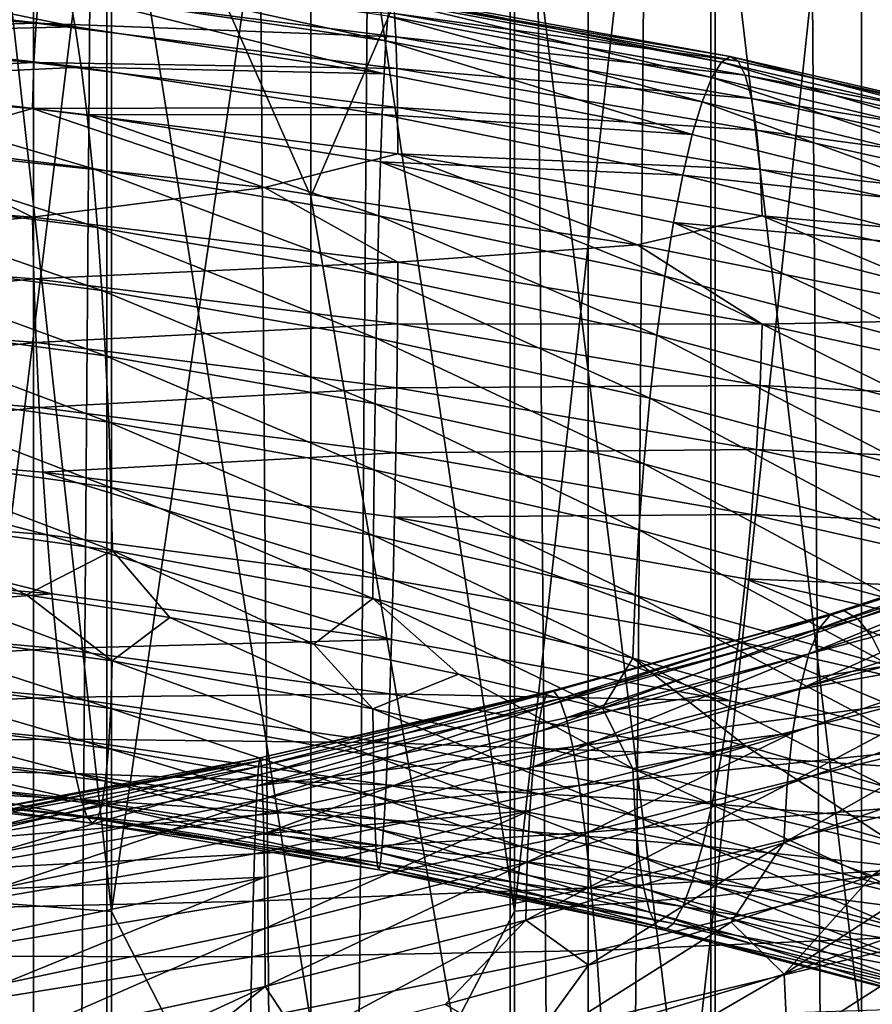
# Model space of a CAD drawing. Header units: metres. Extents: x -44 to 117, y -432 to 89.
# Tile 513 of 656: x -1.58 to 3.06, y -282.82 to -277.46. Entities that reach past the tile are written whole.
import ezdxf

# ---------------------------------------------------------------- set-up
doc = ezdxf.new("R2010")
doc.units = ezdxf.units.M
doc.layers.add('solid_125568', color=7, linetype='CONTINUOUS')

msp = doc.modelspace()

# ---------------------------------------------------------------- linework, layer by layer
at = {"layer": 'solid_125568'}
for points in [[(-1.509208, -312.366974, 242.247192), (-1.509208, -117.572006, 207.899582), (-2.998006, -117.617592, 207.641052)], [(0, -312.351715, 242.333755), (0, -117.55674, 207.986145), (-1.509208, -117.572006, 207.899582)], [(-1.509208, -312.366974, 242.247192), (0, -312.351715, 242.333755), (-1.509208, -117.572006, 207.899582)], [(1.509208, -312.366974, 242.247192), (1.509208, -117.572006, 207.899582), (0, -117.55674, 207.986145)], [(1.509208, -312.366974, 242.247192), (0, -117.55674, 207.986145), (0, -312.351715, 242.333755)], [(2.998006, -312.412567, 241.988663), (2.998006, -117.617592, 207.641052), (1.509208, -117.572006, 207.899582)], [(1.509208, -312.366974, 242.247192), (2.998006, -312.412567, 241.988663), (1.509208, -117.572006, 207.899582)], [(-2.998006, -312.412567, 241.988663), (-1.509208, -312.366974, 242.247192), (-2.998006, -117.617592, 207.641052)], [(4.446262, -312.487854, 241.561676), (4.446262, -117.692879, 207.214066), (2.998006, -117.617592, 207.641052)], [(2.998006, -312.412567, 241.988663), (4.446262, -312.487854, 241.561676), (2.998006, -117.617592, 207.641052)], [(2.998006, -316.805725, 217.073853), (2.998006, -122.010742, 182.726242), (4.446262, -121.935455, 183.153229)], [(4.446262, -316.730438, 217.500839), (2.998006, -316.805725, 217.073853), (4.446262, -121.935455, 183.153229)], [(-2.998006, -316.805725, 217.073853), (-2.998006, -122.010742, 182.726242), (-1.509208, -122.056328, 182.467712)], [(1.509208, -316.851318, 216.815323), (1.509208, -122.056328, 182.467712), (2.998006, -122.010742, 182.726242)], [(2.998006, -316.805725, 217.073853), (1.509208, -316.851318, 216.815323), (2.998006, -122.010742, 182.726242)], [(-1.509208, -316.851318, 216.815323), (-2.998006, -316.805725, 217.073853), (-1.509208, -122.056328, 182.467712)], [(-1.509208, -316.851318, 216.815323), (-1.509208, -122.056328, 182.467712), (0, -122.071594, 182.381149)], [(0, -316.866577, 216.72876), (-1.509208, -316.851318, 216.815323), (0, -122.071594, 182.381149)], [(0, -316.866577, 216.72876), (0, -122.071594, 182.381149), (1.509208, -122.056328, 182.467712)], [(1.509208, -316.851318, 216.815323), (0, -316.866577, 216.72876), (1.509208, -122.056328, 182.467712)], [(2.201037, -282.2341, 937.282471), (3.254865, -282.098175, 936.951294), (3.254865, -272.317871, 940.865662)], [(2.201037, -272.436981, 941.203308), (2.201037, -282.2341, 937.282471), (3.254865, -272.317871, 940.865662)], [(-2.177384, -272.439087, 941.209229), (-1.085199, -282.317841, 937.486328), (-1.085199, -272.510345, 941.411072)], [(-2.177384, -272.439087, 941.209229), (-2.177384, -282.236511, 937.28833), (-1.085199, -282.317841, 937.486328)], [(1.109473, -282.31662, 937.483459), (2.201037, -282.2341, 937.282471), (2.201037, -272.436981, 941.203308)], [(1.109473, -272.509308, 941.408142), (1.109473, -282.31662, 937.483459), (2.201037, -272.436981, 941.203308)], [(0, -274.859589, 940.597778), (-1.085199, -272.510345, 941.411072), (-1.085199, -282.317841, 937.486328)], [(1.109473, -272.509308, 941.408142), (0, -274.859589, 940.597778), (1.109473, -282.31662, 937.483459)], [(0, -273.880066, 922.674805), (0, -278.427124, 920.703857), (-1.109473, -275.914612, 921.889404)], [(1.085199, -275.913422, 921.886475), (0, -278.427124, 920.703857), (0, -273.880066, 922.674805)], [(0, -284.43338, 936.639038), (0, -274.859589, 940.597778), (-1.085199, -282.317841, 937.486328)], [(1.109473, -282.31662, 937.483459), (0, -274.859589, 940.597778), (0, -284.43338, 936.639038)], [(-1.109473, -275.914612, 921.889404), (-2.201037, -284.827545, 918.01062), (-2.201037, -275.997162, 922.090332)], [(-1.109473, -275.914612, 921.889404), (-1.109473, -284.735016, 917.814087), (-2.201037, -284.827545, 918.01062)], [(0, -282.921661, 918.615906), (-1.109473, -284.735016, 917.814087), (-1.109473, -275.914612, 921.889404)], [(0, -278.427124, 920.703857), (0, -282.921661, 918.615906), (-1.109473, -275.914612, 921.889404)], [(1.085199, -275.913422, 921.886475), (1.085199, -284.733673, 917.811218), (0, -278.427124, 920.703857)], [(2.177384, -284.82486, 918.004944), (1.085199, -284.733673, 917.811218), (1.085199, -275.913422, 921.886475)], [(2.177384, -275.994751, 922.084473), (2.177384, -284.82486, 918.004944), (1.085199, -275.913422, 921.886475)], [(3.232239, -284.975983, 918.326111), (2.177384, -284.82486, 918.004944), (2.177384, -275.994751, 922.084473)], [(3.232239, -276.129547, 922.412903), (3.232239, -284.975983, 918.326111), (2.177384, -275.994751, 922.084473)], [(-1.282958, -277.503601, 913.967957), (-1.315982, -277.325409, 913.597168), (-3.026535, -277.148376, 913.934692)], [(-2.950605, -277.323486, 914.300659), (-1.282958, -277.503601, 913.967957), (-3.026535, -277.148376, 913.934692)], [(0.409257, -277.579681, 913.422729), (0.419884, -277.445923, 913.034241), (-1.348128, -277.19281, 913.209412)], [(-1.315982, -277.325409, 913.597168), (0.409257, -277.579681, 913.422729), (-1.348128, -277.19281, 913.209412)], [(-1.47911, -277.310272, 911.320557), (-1.495266, -277.482941, 911.007385), (-3.441382, -277.325348, 911.372498)], [(-1.47911, -277.310272, 911.320557), (0.462073, -277.558014, 911.141235), (-1.495266, -277.482941, 911.007385)], [(0.455542, -277.431519, 911.48645), (0.462073, -277.558014, 911.141235), (-1.47911, -277.310272, 911.320557)], [(-3.441382, -277.325348, 911.372498), (-1.495266, -277.482941, 911.007385), (-3.46927, -277.541138, 911.099792)], [(-2.87515, -277.540466, 914.640808), (-1.282958, -277.503601, 913.967957), (-2.950605, -277.323486, 914.300659)], [(0.399006, -277.758972, 913.794312), (0.409257, -277.579681, 913.422729), (-1.315982, -277.325409, 913.597168)], [(-1.282958, -277.503601, 913.967957), (0.399006, -277.758972, 913.794312), (-1.315982, -277.325409, 913.597168)], [(0.419884, -277.445923, 913.034241), (2.18337, -277.778656, 913.024963), (0.430287, -277.361481, 912.637695)], [(0.430287, -277.361481, 912.637695), (2.234921, -277.695038, 912.631409), (0.439789, -277.330109, 912.242004)], [(2.18337, -277.778656, 913.024963), (2.234921, -277.695038, 912.631409), (0.430287, -277.361481, 912.637695)], [(0.439789, -277.330109, 912.242004), (2.283051, -277.664429, 912.238464), (0.448147, -277.354279, 911.855774)], [(2.234921, -277.695038, 912.631409), (2.283051, -277.664429, 912.238464), (0.439789, -277.330109, 912.242004)], [(0.448147, -277.354279, 911.855774), (2.326594, -277.689301, 911.854553), (0.455542, -277.431519, 911.48645)], [(2.283051, -277.664429, 912.238464), (2.326594, -277.689301, 911.854553), (0.448147, -277.354279, 911.855774)], [(0.409257, -277.579681, 913.422729), (2.130085, -277.91156, 913.410278), (0.419884, -277.445923, 913.034241)], [(2.130085, -277.91156, 913.410278), (2.18337, -277.778656, 913.024963), (0.419884, -277.445923, 913.034241)], [(0.455542, -277.431519, 911.48645), (2.365138, -277.767151, 911.487183), (0.462073, -277.558014, 911.141235)], [(2.326594, -277.689301, 911.854553), (2.365138, -277.767151, 911.487183), (0.455542, -277.431519, 911.48645)], [(-1.495266, -277.482941, 911.007385), (-1.507234, -277.696991, 910.732605), (-3.46927, -277.541138, 911.099792)], [(-2.87515, -277.540466, 914.640808), (-1.249896, -277.723541, 914.312927), (-1.282958, -277.503601, 913.967957)], [(-1.495266, -277.482941, 911.007385), (0.467536, -277.729858, 910.827271), (-1.507234, -277.696991, 910.732605)], [(0.462073, -277.558014, 911.141235), (0.467536, -277.729858, 910.827271), (-1.495266, -277.482941, 911.007385)], [(-1.249896, -277.723541, 914.312927), (0.399006, -277.758972, 913.794312), (-1.282958, -277.503601, 913.967957)], [(-3.46927, -277.541138, 911.099792), (-1.507234, -277.696991, 910.732605), (-3.486758, -277.794006, 910.871948)], [(-2.802301, -277.795563, 914.946594), (-1.249896, -277.723541, 914.312927), (-2.87515, -277.540466, 914.640808)], [(0.399006, -277.758972, 913.794312), (2.07667, -278.090027, 913.778503), (0.409257, -277.579681, 913.422729)], [(2.07667, -278.090027, 913.778503), (2.130085, -277.91156, 913.410278), (0.409257, -277.579681, 913.422729)], [(0.462073, -277.558014, 911.141235), (2.398276, -277.894196, 911.143555), (0.467536, -277.729858, 910.827271)], [(2.365138, -277.767151, 911.487183), (2.398276, -277.894196, 911.143555), (0.462073, -277.558014, 911.141235)], [(2.18337, -277.778656, 913.024963), (3.922749, -278.191376, 913.180237), (2.234921, -277.695038, 912.631409)], [(2.234921, -277.695038, 912.631409), (4.014877, -278.110535, 912.793518), (2.283051, -277.664429, 912.238464)], [(3.922749, -278.191376, 913.180237), (4.014877, -278.110535, 912.793518), (2.234921, -277.695038, 912.631409)], [(2.283051, -277.664429, 912.238464), (4.101105, -278.082581, 912.406799), (2.326594, -277.689301, 911.854553)], [(4.014877, -278.110535, 912.793518), (4.101105, -278.082581, 912.406799), (2.283051, -277.664429, 912.238464)], [(2.326594, -277.689301, 911.854553), (4.179352, -278.109955, 912.028442), (2.365138, -277.767151, 911.487183)], [(4.101105, -278.082581, 912.406799), (4.179352, -278.109955, 912.028442), (2.326594, -277.689301, 911.854553)], [(-1.507234, -277.696991, 910.732605), (-1.514825, -277.948456, 910.503357), (-3.486758, -277.794006, 910.871948)], [(-2.802301, -277.795563, 914.946594), (-1.217928, -277.981445, 914.623291), (-1.249896, -277.723541, 914.312927)], [(-1.507234, -277.696991, 910.732605), (0.471622, -277.943176, 910.551758), (-1.514825, -277.948456, 910.503357)], [(0.467536, -277.729858, 910.827271), (0.471622, -277.943176, 910.551758), (-1.507234, -277.696991, 910.732605)], [(-1.249896, -277.723541, 914.312927), (0.389306, -277.980011, 914.140015), (0.399006, -277.758972, 913.794312)], [(-1.217928, -277.981445, 914.623291), (0.389306, -277.980011, 914.140015), (-1.249896, -277.723541, 914.312927)], [(0.467536, -277.729858, 910.827271), (2.425298, -278.066467, 910.83075), (0.471622, -277.943176, 910.551758)], [(2.398276, -277.894196, 911.143555), (2.425298, -278.066467, 910.83075), (0.467536, -277.729858, 910.827271)], [(-3.486758, -277.794006, 910.871948), (-1.514825, -277.948456, 910.503357), (-2.274282, -278.163849, 910.445801)], [(-1.188131, -278.273468, 914.890198), (-1.217928, -277.981445, 914.623291), (-2.802301, -277.795563, 914.946594)], [(-2.734139, -278.085052, 915.20929), (-1.188131, -278.273468, 914.890198), (-2.802301, -277.795563, 914.946594)], [(0.389306, -277.980011, 914.140015), (2.07667, -278.090027, 913.778503), (0.399006, -277.758972, 913.794312)], [(2.130085, -277.91156, 913.410278), (3.827394, -278.321411, 913.55835), (2.18337, -277.778656, 913.024963)], [(3.827394, -278.321411, 913.55835), (3.922749, -278.191376, 913.180237), (2.18337, -277.778656, 913.024963)], [(2.365138, -277.767151, 911.487183), (4.24862, -278.190125, 911.665833), (2.398276, -277.894196, 911.143555)], [(4.179352, -278.109955, 912.028442), (4.24862, -278.190125, 911.665833), (2.365138, -277.767151, 911.487183)], [(2.398276, -277.894196, 911.143555), (4.307999, -278.319183, 911.32605), (2.425298, -278.066467, 910.83075)], [(4.24862, -278.190125, 911.665833), (4.307999, -278.319183, 911.32605), (2.398276, -277.894196, 911.143555)], [(-1.514825, -277.948456, 910.503357), (-0.252016, -278.378357, 910.189819), (-2.274282, -278.163849, 910.445801)], [(0.471622, -277.943176, 910.551758), (0.474012, -278.194061, 910.32196), (-1.514825, -277.948456, 910.503357)], [(-1.514825, -277.948456, 910.503357), (0.474012, -278.194061, 910.32196), (-0.252016, -278.378357, 910.189819)], [(0.471622, -277.943176, 910.551758), (2.445394, -278.280121, 910.555908), (0.474012, -278.194061, 910.32196)], [(2.425298, -278.066467, 910.83075), (2.445394, -278.280121, 910.555908), (0.471622, -277.943176, 910.551758)], [(2.07667, -278.090027, 913.778503), (3.731404, -278.49707, 913.91925), (2.130085, -277.91156, 913.410278)], [(3.731404, -278.49707, 913.91925), (3.827394, -278.321411, 913.55835), (2.130085, -277.91156, 913.410278)], [(-1.217928, -277.981445, 914.623291), (0.380037, -278.238922, 914.45105), (0.389306, -277.980011, 914.140015)], [(0.371135, -278.531799, 914.718445), (0.380037, -278.238922, 914.45105), (-1.217928, -277.981445, 914.623291)], [(-1.188131, -278.273468, 914.890198), (0.371135, -278.531799, 914.718445), (-1.217928, -277.981445, 914.623291)], [(0.380037, -278.238922, 914.45105), (2.024312, -278.310242, 914.120911), (0.389306, -277.980011, 914.140015)], [(0.389306, -277.980011, 914.140015), (2.024312, -278.310242, 914.120911), (2.07667, -278.090027, 913.778503)], [(2.425298, -278.066467, 910.83075), (4.356282, -278.493225, 911.016235), (2.445394, -278.280121, 910.555908)], [(4.307999, -278.319183, 911.32605), (4.356282, -278.493225, 911.016235), (2.425298, -278.066467, 910.83075)], [(-1.161176, -278.594971, 915.106079), (-1.188131, -278.273468, 914.890198), (-2.734139, -278.085052, 915.20929)], [(-2.672252, -278.404358, 915.421387), (-1.161176, -278.594971, 915.106079), (-2.734139, -278.085052, 915.20929)], [(2.024312, -278.310242, 914.120911), (3.731404, -278.49707, 913.91925), (2.07667, -278.090027, 913.778503)], [(-3.487221, -278.386505, 910.578674), (-2.274282, -278.163849, 910.445801), (-1.515193, -278.539642, 910.209473)], [(-1.515193, -278.539642, 910.209473), (-2.274282, -278.163849, 910.445801), (-0.252016, -278.378357, 910.189819)], [(0.474012, -278.194061, 910.32196), (1.779022, -278.688934, 910.126831), (-0.252016, -278.378357, 910.189819)], [(0.474012, -278.194061, 910.32196), (2.457741, -278.531219, 910.326233), (1.779022, -278.688934, 910.126831)], [(2.445394, -278.280121, 910.555908), (2.457741, -278.531219, 910.326233), (0.474012, -278.194061, 910.32196)], [(0.362858, -278.854065, 914.934692), (0.371135, -278.531799, 914.718445), (-1.188131, -278.273468, 914.890198)], [(-1.161176, -278.594971, 915.106079), (0.362858, -278.854065, 914.934692), (-1.188131, -278.273468, 914.890198)], [(0.371135, -278.531799, 914.718445), (1.926401, -278.860474, 914.692871), (0.380037, -278.238922, 914.45105)], [(0.380037, -278.238922, 914.45105), (1.973905, -278.568359, 914.42865), (2.024312, -278.310242, 914.120911)], [(1.926401, -278.860474, 914.692871), (1.973905, -278.568359, 914.42865), (0.380037, -278.238922, 914.45105)], [(2.445394, -278.280121, 910.555908), (4.392166, -278.708252, 910.743408), (2.457741, -278.531219, 910.326233)], [(4.356282, -278.493225, 911.016235), (4.392166, -278.708252, 910.743408), (2.445394, -278.280121, 910.555908)], [(1.973905, -278.568359, 914.42865), (3.636966, -278.714569, 914.254333), (2.024312, -278.310242, 914.120911)], [(2.024312, -278.310242, 914.120911), (3.636966, -278.714569, 914.254333), (3.731404, -278.49707, 913.91925)], [(-3.487221, -278.386505, 910.578674), (-1.515193, -278.539642, 910.209473), (-3.469665, -278.720886, 910.515747)], [(-1.515193, -278.539642, 910.209473), (-0.252016, -278.378357, 910.189819), (0.473744, -278.784576, 910.027161)], [(0.473744, -278.784576, 910.027161), (-0.252016, -278.378357, 910.189819), (1.779022, -278.688934, 910.126831)], [(-1.137296, -278.93808, 915.268494), (-1.161176, -278.594971, 915.106079), (-2.672252, -278.404358, 915.421387)], [(-2.617461, -278.745667, 915.580566), (-1.137296, -278.93808, 915.268494), (-2.672252, -278.404358, 915.421387)], [(1.085199, -284.733673, 917.811218), (0, -282.921661, 918.615906), (0, -278.427124, 920.703857)], [(-1.515193, -278.539642, 910.209473), (-1.507438, -278.874115, 910.1474), (-3.469665, -278.720886, 910.515747)], [(-1.515193, -278.539642, 910.209473), (0.473744, -278.784576, 910.027161), (-1.507438, -278.874115, 910.1474)], [(0.362858, -278.854065, 914.934692), (1.882981, -279.182007, 914.906067), (0.371135, -278.531799, 914.718445)], [(1.882981, -279.182007, 914.906067), (1.926401, -278.860474, 914.692871), (0.371135, -278.531799, 914.718445)], [(2.457741, -278.531219, 910.326233), (3.786741, -279.094879, 910.255737), (1.779022, -278.688934, 910.126831)], [(2.457741, -278.531219, 910.326233), (4.414332, -278.960358, 910.514709), (3.786741, -279.094879, 910.255737)], [(4.392166, -278.708252, 910.743408), (4.414332, -278.960358, 910.514709), (2.457741, -278.531219, 910.326233)], [(0.35556, -279.197784, 915.09729), (0.362858, -278.854065, 914.934692), (-1.161176, -278.594971, 915.106079)], [(-1.137296, -278.93808, 915.268494), (0.35556, -279.197784, 915.09729), (-1.161176, -278.594971, 915.106079)], [(1.926401, -278.860474, 914.692871), (3.460397, -279.259796, 914.812256), (1.973905, -278.568359, 914.42865)], [(1.973905, -278.568359, 914.42865), (3.545979, -278.970093, 914.554871), (3.636966, -278.714569, 914.254333)], [(3.460397, -279.259796, 914.812256), (3.545979, -278.970093, 914.554871), (1.973905, -278.568359, 914.42865)], [(0.473744, -278.784576, 910.027161), (1.779022, -278.688934, 910.126831), (2.457575, -279.121704, 910.030212)], [(2.457575, -279.121704, 910.030212), (1.779022, -278.688934, 910.126831), (3.786741, -279.094879, 910.255737)], [(-3.469665, -278.720886, 910.515747), (-1.507438, -278.874115, 910.1474), (-3.441469, -279.068481, 910.509583)], [(-1.116768, -279.29422, 915.37616), (-1.137296, -278.93808, 915.268494), (-2.617461, -278.745667, 915.580566)], [(-2.570547, -279.100281, 915.685547), (-1.116768, -279.29422, 915.37616), (-2.617461, -278.745667, 915.580566)], [(0.473744, -278.784576, 910.027161), (0.471611, -279.118958, 909.964783), (-1.507438, -278.874115, 910.1474)], [(0.473744, -278.784576, 910.027161), (2.457575, -279.121704, 910.030212), (0.471611, -279.118958, 909.964783)], [(-1.507438, -278.874115, 910.1474), (-1.49507, -279.222229, 910.1427), (-3.441469, -279.068481, 910.509583)], [(-1.507438, -278.874115, 910.1474), (0.471611, -279.118958, 909.964783), (-1.49507, -279.222229, 910.1427)], [(0.35556, -279.197784, 915.09729), (1.844584, -279.525085, 915.065918), (0.362858, -278.854065, 914.934692)], [(1.844584, -279.525085, 915.065918), (1.882981, -279.182007, 914.906067), (0.362858, -278.854065, 914.934692)], [(1.882981, -279.182007, 914.906067), (3.382313, -279.579132, 915.019104), (1.926401, -278.860474, 914.692871)], [(3.382313, -279.579132, 915.019104), (3.460397, -279.259796, 914.812256), (1.926401, -278.860474, 914.692871)], [(0.349472, -279.554352, 915.205078), (0.35556, -279.197784, 915.09729), (-1.137296, -278.93808, 915.268494)], [(-1.116768, -279.29422, 915.37616), (0.349472, -279.554352, 915.205078), (-1.137296, -278.93808, 915.268494)], [(-3.441469, -279.068481, 910.509583), (-1.49507, -279.222229, 910.1427), (-3.403666, -279.421204, 910.55896)], [(-1.100075, -279.654602, 915.427917), (-1.116768, -279.29422, 915.37616), (-2.570547, -279.100281, 915.685547)], [(-2.532494, -279.459625, 915.735168), (-1.100075, -279.654602, 915.427917), (-2.570547, -279.100281, 915.685547)], [(0.471611, -279.118958, 909.964783), (0.468012, -279.467194, 909.959961), (-1.49507, -279.222229, 910.1427)], [(0.471611, -279.118958, 909.964783), (2.445577, -279.455902, 909.966492), (0.468012, -279.467194, 909.959961)], [(2.457575, -279.121704, 910.030212), (2.445577, -279.455902, 909.966492), (0.471611, -279.118958, 909.964783)], [(2.457575, -279.121704, 910.030212), (4.414271, -279.551422, 910.217102), (2.445577, -279.455902, 909.966492)], [(2.457575, -279.121704, 910.030212), (3.786741, -279.094879, 910.255737), (4.414271, -279.551422, 910.217102)], [(1.844584, -279.525085, 915.065918), (3.313241, -279.920288, 915.173157), (1.882981, -279.182007, 914.906067)], [(3.313241, -279.920288, 915.173157), (3.382313, -279.579132, 915.019104), (1.882981, -279.182007, 914.906067)], [(-1.49507, -279.222229, 910.1427), (-1.478623, -279.575958, 910.194275), (-3.403666, -279.421204, 910.55896)], [(-1.49507, -279.222229, 910.1427), (0.468012, -279.467194, 909.959961), (-1.478623, -279.575958, 910.194275)], [(0.349472, -279.554352, 915.205078), (1.811947, -279.881073, 915.171204), (0.35556, -279.197784, 915.09729)], [(1.811947, -279.881073, 915.171204), (1.844584, -279.525085, 915.065918), (0.35556, -279.197784, 915.09729)], [(0.344619, -279.91507, 915.256836), (0.349472, -279.554352, 915.205078), (-1.116768, -279.29422, 915.37616)], [(-1.100075, -279.654602, 915.427917), (0.344619, -279.91507, 915.256836), (-1.116768, -279.29422, 915.37616)], [(-3.403666, -279.421204, 910.55896), (-1.478623, -279.575958, 910.194275), (-3.357281, -279.771057, 910.662781)], [(-1.087747, -280.01059, 915.422546), (-1.100075, -279.654602, 915.427917), (-2.532494, -279.459625, 915.735168)], [(-2.504333, -279.815002, 915.728333), (-1.087747, -280.01059, 915.422546), (-2.532494, -279.459625, 915.735168)], [(2.445577, -279.455902, 909.966492), (2.426051, -279.803802, 909.9599), (0.468012, -279.467194, 909.959961)], [(2.445577, -279.455902, 909.966492), (4.392542, -279.885284, 910.151001), (2.426051, -279.803802, 909.9599)], [(4.414271, -279.551422, 910.217102), (4.392542, -279.885284, 910.151001), (2.445577, -279.455902, 909.966492)], [(0.468012, -279.467194, 909.959961), (0.462921, -279.821198, 910.011475), (-1.478623, -279.575958, 910.194275)], [(0.468012, -279.467194, 909.959961), (2.426051, -279.803802, 909.9599), (0.462921, -279.821198, 910.011475)], [(0.344619, -279.91507, 915.256836), (1.7856, -280.241302, 915.220825), (0.349472, -279.554352, 915.205078)], [(1.7856, -280.241302, 915.220825), (1.811947, -279.881073, 915.171204), (0.349472, -279.554352, 915.205078)], [(1.811947, -279.881073, 915.171204), (3.254415, -280.274658, 915.273438), (1.844584, -279.525085, 915.065918)], [(3.254415, -280.274658, 915.273438), (3.313241, -279.920288, 915.173157), (1.844584, -279.525085, 915.065918)], [(-1.478623, -279.575958, 910.194275), (-1.45862, -279.927185, 910.300781), (-3.357281, -279.771057, 910.662781)], [(-1.478623, -279.575958, 910.194275), (0.462921, -279.821198, 910.011475), (-1.45862, -279.927185, 910.300781)], [(0.340977, -280.271179, 915.251343), (0.344619, -279.91507, 915.256836), (-1.100075, -279.654602, 915.427917)], [(-1.087747, -280.01059, 915.422546), (0.340977, -280.271179, 915.251343), (-1.100075, -279.654602, 915.427917)], [(-3.357281, -279.771057, 910.662781), (-1.435518, -280.267914, 910.460999), (-3.303272, -280.109955, 910.819824)], [(-3.357281, -279.771057, 910.662781), (-1.45862, -279.927185, 910.300781), (-1.435518, -280.267914, 910.460999)], [(-1.080314, -280.353516, 915.358887), (-1.087747, -280.01059, 915.422546), (-2.504333, -279.815002, 915.728333)], [(-2.487096, -280.157745, 915.66394), (-1.080314, -280.353516, 915.358887), (-2.504333, -279.815002, 915.728333)], [(0.462921, -279.821198, 910.011475), (0.456318, -280.172852, 910.118103), (-1.45862, -279.927185, 910.300781)], [(0.462921, -279.821198, 910.011475), (2.399475, -280.157379, 910.009277), (0.456318, -280.172852, 910.118103)], [(2.426051, -279.803802, 909.9599), (2.399475, -280.157379, 910.009277), (0.462921, -279.821198, 910.011475)], [(2.426051, -279.803802, 909.9599), (4.357303, -280.232452, 910.140991), (2.399475, -280.157379, 910.009277)], [(4.392542, -279.885284, 910.151001), (4.357303, -280.232452, 910.140991), (2.426051, -279.803802, 909.9599)], [(1.7856, -280.241302, 915.220825), (3.206865, -280.633636, 915.318787), (1.811947, -279.881073, 915.171204)], [(3.206865, -280.633636, 915.318787), (3.254415, -280.274658, 915.273438), (1.811947, -279.881073, 915.171204)], [(-1.45862, -279.927185, 910.300781), (0.448255, -280.51413, 910.278442), (-1.435518, -280.267914, 910.460999)], [(-1.45862, -279.927185, 910.300781), (0.456318, -280.172852, 910.118103), (0.448255, -280.51413, 910.278442)], [(0.340977, -280.271179, 915.251343), (1.766026, -280.597046, 915.213562), (0.344619, -279.91507, 915.256836)], [(1.766026, -280.597046, 915.213562), (1.7856, -280.241302, 915.220825), (0.344619, -279.91507, 915.256836)], [(0.338523, -280.614014, 915.187317), (0.340977, -280.271179, 915.251343), (-1.087747, -280.01059, 915.422546)], [(-1.080314, -280.353516, 915.358887), (0.338523, -280.614014, 915.187317), (-1.087747, -280.01059, 915.422546)], [(-3.303272, -280.109955, 910.819824), (-1.40944, -280.590057, 910.673706), (-3.242265, -280.429932, 911.028809)], [(-3.303272, -280.109955, 910.819824), (-1.435518, -280.267914, 910.460999), (-1.40944, -280.590057, 910.673706)], [(-1.546732, -280.594849, 915.32605), (-1.080314, -280.353516, 915.358887), (-2.487096, -280.157745, 915.66394)], [(-2.320012, -280.490936, 915.502319), (-1.546732, -280.594849, 915.32605), (-2.487096, -280.157745, 915.66394)], [(2.399475, -280.157379, 910.009277), (2.366339, -280.508453, 910.113281), (0.456318, -280.172852, 910.118103)], [(2.399475, -280.157379, 910.009277), (4.309537, -280.584839, 910.186035), (2.366339, -280.508453, 910.113281)], [(4.357303, -280.232452, 910.140991), (4.309537, -280.584839, 910.186035), (2.399475, -280.157379, 910.009277)], [(0.456318, -280.172852, 910.118103), (2.327197, -280.84906, 910.270813), (0.448255, -280.51413, 910.278442)], [(0.456318, -280.172852, 910.118103), (2.366339, -280.508453, 910.113281), (2.327197, -280.84906, 910.270813)], [(2.767695, -280.778564, 945.657715), (2.831969, -280.698914, 946.049438), (4.345398, -280.206543, 945.845764)], [(4.246935, -280.289825, 945.462219), (2.767695, -280.778564, 945.657715), (4.345398, -280.206543, 945.845764)], [(4.345398, -280.206543, 945.845764), (2.831969, -280.698914, 946.049438), (2.902733, -280.681702, 946.449951)], [(4.453712, -280.185272, 946.237427), (2.902733, -280.681702, 946.449951), (2.978318, -280.725098, 946.850586)], [(4.345398, -280.206543, 945.845764), (2.902733, -280.681702, 946.449951), (4.453712, -280.185272, 946.237427)], [(4.453712, -280.185272, 946.237427), (2.978318, -280.725098, 946.850586), (4.569304, -280.224304, 946.628784)], [(-1.435518, -280.267914, 910.460999), (0.439114, -280.837006, 910.491394), (-1.40944, -280.590057, 910.673706)], [(-1.435518, -280.267914, 910.460999), (0.448255, -280.51413, 910.278442), (0.439114, -280.837006, 910.491394)], [(1.766026, -280.597046, 915.213562), (3.171576, -280.988495, 915.308105), (1.7856, -280.241302, 915.220825)], [(3.171576, -280.988495, 915.308105), (3.206865, -280.633636, 915.318787), (1.7856, -280.241302, 915.220825)], [(4.569304, -280.224304, 946.628784), (2.978318, -280.725098, 946.850586), (3.056547, -280.825989, 947.242493)], [(0.338523, -280.614014, 915.187317), (1.753711, -280.939636, 915.148193), (0.340977, -280.271179, 915.251343)], [(1.753711, -280.939636, 915.148193), (1.766026, -280.597046, 915.213562), (0.340977, -280.271179, 915.251343)], [(2.710785, -280.916656, 945.282349), (2.767695, -280.778564, 945.657715), (4.246935, -280.289825, 945.462219)], [(4.159771, -280.431091, 945.094299), (2.710785, -280.916656, 945.282349), (4.246935, -280.289825, 945.462219)], [(-1.546732, -280.594849, 915.32605), (-0.76748, -280.718628, 915.190308), (-1.080314, -280.353516, 915.358887)], [(0.016542, -280.86261, 915.094849), (0.338523, -280.614014, 915.187317), (-1.080314, -280.353516, 915.358887)], [(-0.76748, -280.718628, 915.190308), (0.016542, -280.86261, 915.094849), (-1.080314, -280.353516, 915.358887)], [(-3.242265, -280.429932, 911.028809), (-1.40944, -280.590057, 910.673706), (-3.174842, -280.723511, 911.287354)], [(2.662068, -281.107788, 944.930786), (2.710785, -280.916656, 945.282349), (4.159771, -280.431091, 945.094299)], [(4.08523, -280.624908, 944.749207), (2.662068, -281.107788, 944.930786), (4.159771, -280.431091, 945.094299)], [(-2.487725, -280.76004, 915.365784), (-1.080847, -280.95462, 915.060059), (-2.320012, -280.490936, 915.502319)], [(-1.080847, -280.95462, 915.060059), (-1.546732, -280.594849, 915.32605), (-2.320012, -280.490936, 915.502319)], [(0.448255, -280.51413, 910.278442), (2.282936, -281.171143, 910.480713), (0.439114, -280.837006, 910.491394)], [(0.448255, -280.51413, 910.278442), (2.327197, -280.84906, 910.270813), (2.282936, -281.171143, 910.480713)], [(2.366339, -280.508453, 910.113281), (4.180445, -281.27301, 910.436584), (2.327197, -280.84906, 910.270813)], [(2.366339, -280.508453, 910.113281), (4.250233, -280.934357, 910.284912), (4.180445, -281.27301, 910.436584)], [(4.309537, -280.584839, 910.186035), (4.250233, -280.934357, 910.284912), (2.366339, -280.508453, 910.113281)], [(-1.40944, -280.590057, 910.673706), (-1.380377, -280.8862, 910.93634), (-3.174842, -280.723511, 911.287354)], [(-1.080847, -280.95462, 915.060059), (-0.76748, -280.718628, 915.190308), (-1.546732, -280.594849, 915.32605)], [(-1.40944, -280.590057, 910.673706), (0.439114, -280.837006, 910.491394), (-1.380377, -280.8862, 910.93634)], [(0.016542, -280.86261, 915.094849), (0.803383, -281.027191, 915.039795), (0.338523, -280.614014, 915.187317)], [(1.588237, -281.212097, 915.025452), (1.753711, -280.939636, 915.148193), (0.338523, -280.614014, 915.187317)], [(0.803383, -281.027191, 915.039795), (1.588237, -281.212097, 915.025452), (0.338523, -280.614014, 915.187317)], [(1.753711, -280.939636, 915.148193), (3.149536, -281.330597, 915.240417), (1.766026, -280.597046, 915.213562)], [(3.149536, -281.330597, 915.240417), (3.171576, -280.988495, 915.308105), (1.766026, -280.597046, 915.213562)], [(4.024835, -280.865753, 944.434204), (2.662068, -281.107788, 944.930786), (4.08523, -280.624908, 944.749207)], [(2.902733, -280.681702, 946.449951), (1.319816, -281.114532, 946.509155), (1.354561, -281.160797, 946.9151)], [(2.831969, -280.698914, 946.049438), (1.319816, -281.114532, 946.509155), (2.902733, -280.681702, 946.449951)], [(2.902733, -280.681702, 946.449951), (1.354561, -281.160797, 946.9151), (2.978318, -280.725098, 946.850586)], [(-3.174842, -280.723511, 911.287354), (-1.380377, -280.8862, 910.93634), (-3.102424, -280.985443, 911.588318)], [(-1.080847, -280.95462, 915.060059), (0.338092, -281.214478, 914.887512), (-0.76748, -280.718628, 915.190308)], [(0.338092, -281.214478, 914.887512), (0.016542, -280.86261, 915.094849), (-0.76748, -280.718628, 915.190308)], [(1.258002, -281.20636, 945.707092), (1.287379, -281.12912, 946.103577), (2.831969, -280.698914, 946.049438)], [(2.767695, -280.778564, 945.657715), (1.258002, -281.20636, 945.707092), (2.831969, -280.698914, 946.049438)], [(2.831969, -280.698914, 946.049438), (1.287379, -281.12912, 946.103577), (1.319816, -281.114532, 946.509155)], [(2.978318, -280.725098, 946.850586), (1.354561, -281.160797, 946.9151), (1.390438, -281.264618, 947.312378)], [(2.978318, -280.725098, 946.850586), (1.390438, -281.264618, 947.312378), (3.056547, -280.825989, 947.242493)], [(-2.505134, -281.019196, 915.132263), (-1.088356, -281.212494, 914.825073), (-2.487725, -280.76004, 915.365784)], [(-1.088356, -281.212494, 914.825073), (-1.080847, -280.95462, 915.060059), (-2.487725, -280.76004, 915.365784)], [(1.231972, -281.342346, 945.327393), (1.258002, -281.20636, 945.707092), (2.767695, -280.778564, 945.657715)], [(2.710785, -280.916656, 945.282349), (1.231972, -281.342346, 945.327393), (2.767695, -280.778564, 945.657715)], [(0.439114, -280.837006, 910.491394), (0.429491, -281.133972, 910.754517), (-1.380377, -280.8862, 910.93634)], [(0.439114, -280.837006, 910.491394), (2.282936, -281.171143, 910.480713), (0.429491, -281.133972, 910.754517)], [(3.056547, -280.825989, 947.242493), (1.390438, -281.264618, 947.312378), (3.135195, -280.981232, 947.616699)], [(2.327197, -280.84906, 910.270813), (4.101552, -281.592834, 910.640015), (2.282936, -281.171143, 910.480713)], [(2.327197, -280.84906, 910.270813), (4.180445, -281.27301, 910.436584), (4.101552, -281.592834, 910.640015)], [(-1.380377, -280.8862, 910.93634), (-1.348834, -281.15097, 911.24176), (-3.102424, -280.985443, 911.588318)], [(-1.380377, -280.8862, 910.93634), (0.429491, -281.133972, 910.754517), (-1.348834, -281.15097, 911.24176)], [(0.338092, -281.214478, 914.887512), (0.803383, -281.027191, 915.039795), (0.016542, -280.86261, 915.094849)], [(2.593394, -281.627472, 944.328186), (2.622577, -281.346558, 944.610291), (4.024835, -280.865753, 944.434204)], [(3.980155, -281.148132, 944.156372), (2.593394, -281.627472, 944.328186), (4.024835, -280.865753, 944.434204)], [(4.024835, -280.865753, 944.434204), (2.622577, -281.346558, 944.610291), (2.662068, -281.107788, 944.930786)], [(-1.088356, -281.212494, 914.825073), (0.340566, -281.471771, 914.651917), (-1.080847, -280.95462, 915.060059)], [(0.340566, -281.471771, 914.651917), (0.338092, -281.214478, 914.887512), (-1.080847, -280.95462, 915.060059)], [(1.209615, -281.531677, 944.971863), (1.231972, -281.342346, 945.327393), (2.710785, -280.916656, 945.282349)], [(2.662068, -281.107788, 944.930786), (1.209615, -281.531677, 944.971863), (2.710785, -280.916656, 945.282349)], [(1.588237, -281.212097, 915.025452), (2.3657, -281.416718, 915.051453), (1.753711, -280.939636, 915.148193)], [(3.132887, -281.640839, 915.117371), (3.149536, -281.330597, 915.240417), (1.753711, -280.939636, 915.148193)], [(2.3657, -281.416718, 915.051453), (3.132887, -281.640839, 915.117371), (1.753711, -280.939636, 915.148193)], [(-3.102424, -280.985443, 911.588318), (-1.348834, -281.15097, 911.24176), (-3.027164, -281.210999, 911.923584)], [(1.390438, -281.264618, 947.312378), (1.426219, -281.422821, 947.691895), (3.135195, -280.981232, 947.616699)], [(3.135195, -280.981232, 947.616699), (1.426219, -281.422821, 947.691895), (3.212349, -281.1875, 947.964417)], [(-2.533198, -281.240173, 914.85376), (-1.100498, -281.431763, 914.544434), (-2.505134, -281.019196, 915.132263)], [(-1.100498, -281.431763, 914.544434), (-1.088356, -281.212494, 914.825073), (-2.505134, -281.019196, 915.132263)], [(0.338092, -281.214478, 914.887512), (1.753386, -281.539948, 914.847168), (0.803383, -281.027191, 915.039795)], [(1.753386, -281.539948, 914.847168), (1.588237, -281.212097, 915.025452), (0.803383, -281.027191, 915.039795)], [(1.319816, -281.114532, 946.509155), (-0.284293, -281.529602, 946.820435), (1.354561, -281.160797, 946.9151)], [(1.319816, -281.114532, 946.509155), (-0.27781, -281.482086, 946.413208), (-0.284293, -281.529602, 946.820435)], [(1.287379, -281.12912, 946.103577), (-0.27781, -281.482086, 946.413208), (1.319816, -281.114532, 946.509155)], [(2.622577, -281.346558, 944.610291), (1.209615, -281.531677, 944.971863), (2.662068, -281.107788, 944.930786)], [(-1.348834, -281.15097, 911.24176), (-1.315964, -281.379639, 911.581726), (-3.027164, -281.210999, 911.923584)], [(0.429491, -281.133972, 910.754517), (0.419808, -281.39978, 911.060547), (-1.348834, -281.15097, 911.24176)], [(-1.348834, -281.15097, 911.24176), (0.419808, -281.39978, 911.060547), (-1.315964, -281.379639, 911.581726)], [(1.354561, -281.160797, 946.9151), (-0.291169, -281.634705, 947.218872), (1.390438, -281.264618, 947.312378)], [(1.354561, -281.160797, 946.9151), (-0.284293, -281.529602, 946.820435), (-0.291169, -281.634705, 947.218872)], [(1.287379, -281.12912, 946.103577), (-0.271559, -281.495483, 946.006287), (-0.27781, -281.482086, 946.413208)], [(-0.265711, -281.571594, 945.608521), (-0.271559, -281.495483, 946.006287), (1.287379, -281.12912, 946.103577)], [(1.258002, -281.20636, 945.707092), (-0.265711, -281.571594, 945.608521), (1.287379, -281.12912, 946.103577)], [(0.429491, -281.133972, 910.754517), (2.234732, -281.467285, 910.74054), (0.419808, -281.39978, 911.060547)], [(2.282936, -281.171143, 910.480713), (2.234732, -281.467285, 910.74054), (0.429491, -281.133972, 910.754517)], [(2.282936, -281.171143, 910.480713), (4.101552, -281.592834, 910.640015), (2.234732, -281.467285, 910.74054)], [(2.575598, -281.945068, 944.091797), (2.593394, -281.627472, 944.328186), (3.980155, -281.148132, 944.156372)], [(3.952758, -281.466492, 943.923035), (2.575598, -281.945068, 944.091797), (3.980155, -281.148132, 944.156372)], [(-3.027164, -281.210999, 911.923584), (-1.315964, -281.379639, 911.581726), (-2.951259, -281.395508, 912.284851)], [(-1.100498, -281.431763, 914.544434), (0.344483, -281.690369, 914.370544), (-1.088356, -281.212494, 914.825073)], [(0.344483, -281.690369, 914.370544), (0.340566, -281.471771, 914.651917), (-1.088356, -281.212494, 914.825073)], [(-0.260571, -281.706543, 945.227539), (-0.265711, -281.571594, 945.608521), (1.258002, -281.20636, 945.707092)], [(1.231972, -281.342346, 945.327393), (-0.260571, -281.706543, 945.227539), (1.258002, -281.20636, 945.707092)], [(1.765817, -281.797394, 914.611694), (1.753386, -281.539948, 914.847168), (0.338092, -281.214478, 914.887512)], [(0.340566, -281.471771, 914.651917), (1.765817, -281.797394, 914.611694), (0.338092, -281.214478, 914.887512)], [(1.426219, -281.422821, 947.691895), (1.460996, -281.63205, 948.044617), (3.212349, -281.1875, 947.964417)], [(3.212349, -281.1875, 947.964417), (1.460996, -281.63205, 948.044617), (3.286557, -281.441498, 948.27655)], [(1.753386, -281.539948, 914.847168), (2.3657, -281.416718, 915.051453), (1.588237, -281.212097, 915.025452)], [(-2.571142, -281.418671, 914.537842), (-1.116999, -281.608185, 914.22583), (-2.533198, -281.240173, 914.85376)], [(-1.116999, -281.608185, 914.22583), (-1.100498, -281.431763, 914.544434), (-2.533198, -281.240173, 914.85376)], [(1.390438, -281.264618, 947.312378), (-0.291169, -281.634705, 947.218872), (1.426219, -281.422821, 947.691895)], [(-1.315964, -281.379639, 911.581726), (-1.282965, -281.567322, 911.947754), (-2.951259, -281.395508, 912.284851)], [(-1.315964, -281.379639, 911.581726), (0.409921, -281.629517, 911.401123), (-1.282965, -281.567322, 911.947754)], [(0.419808, -281.39978, 911.060547), (0.409921, -281.629517, 911.401123), (-1.315964, -281.379639, 911.581726)], [(-0.256319, -281.894958, 944.87085), (-0.260571, -281.706543, 945.227539), (1.231972, -281.342346, 945.327393)], [(1.209615, -281.531677, 944.971863), (-0.256319, -281.894958, 944.87085), (1.231972, -281.342346, 945.327393)], [(1.178098, -282.048828, 944.363281), (1.191463, -281.768982, 944.648071), (2.622577, -281.346558, 944.610291)], [(2.593394, -281.627472, 944.328186), (1.178098, -282.048828, 944.363281), (2.622577, -281.346558, 944.610291)], [(2.622577, -281.346558, 944.610291), (1.191463, -281.768982, 944.648071), (1.209615, -281.531677, 944.971863)], [(-2.951259, -281.395508, 912.284851), (-1.282965, -281.567322, 911.947754), (-2.876485, -281.534241, 912.663879)], [(-2.618196, -281.550354, 914.192261), (-1.137596, -281.737427, 913.876953), (-2.571142, -281.418671, 914.537842)], [(-1.137596, -281.737427, 913.876953), (-1.116999, -281.608185, 914.22583), (-2.571142, -281.418671, 914.537842)], [(-1.116999, -281.608185, 914.22583), (0.349608, -281.865936, 914.051208), (-1.100498, -281.431763, 914.544434)], [(0.349608, -281.865936, 914.051208), (0.344483, -281.690369, 914.370544), (-1.100498, -281.431763, 914.544434)], [(1.426219, -281.422821, 947.691895), (-0.298653, -281.794128, 947.599487), (1.460996, -281.63205, 948.044617)], [(-0.291169, -281.634705, 947.218872), (-0.298653, -281.794128, 947.599487), (1.426219, -281.422821, 947.691895)], [(0.419808, -281.39978, 911.060547), (2.183926, -281.732178, 911.043274), (0.409921, -281.629517, 911.401123)], [(2.234732, -281.467285, 910.74054), (2.183926, -281.732178, 911.043274), (0.419808, -281.39978, 911.060547)], [(1.460996, -281.63205, 948.044617), (1.494324, -281.888885, 948.36145), (3.286557, -281.441498, 948.27655)], [(3.286557, -281.441498, 948.27655), (1.494324, -281.888885, 948.36145), (3.356456, -281.739807, 948.54425)], [(1.753386, -281.539948, 914.847168), (3.149321, -281.931305, 914.937866), (2.3657, -281.416718, 915.051453)], [(3.149321, -281.931305, 914.937866), (3.132887, -281.640839, 915.117371), (2.3657, -281.416718, 915.051453)], [(-0.27781, -281.482086, 946.413208), (-1.920109, -281.831055, 946.567688), (-0.284293, -281.529602, 946.820435)], [(-0.27781, -281.482086, 946.413208), (-1.872468, -281.783905, 946.163147), (-1.920109, -281.831055, 946.567688)], [(-0.271559, -281.495483, 946.006287), (-1.872468, -281.783905, 946.163147), (-0.27781, -281.482086, 946.413208)], [(-0.271559, -281.495483, 946.006287), (-1.827594, -281.797546, 945.758728), (-1.872468, -281.783905, 946.163147)], [(-1.786585, -281.87381, 945.363159), (-1.827594, -281.797546, 945.758728), (-0.271559, -281.495483, 946.006287)], [(-0.265711, -281.571594, 945.608521), (-1.786585, -281.87381, 945.363159), (-0.271559, -281.495483, 946.006287)], [(1.785751, -282.016235, 914.331055), (1.765817, -281.797394, 914.611694), (0.340566, -281.471771, 914.651917)], [(0.344483, -281.690369, 914.370544), (1.785751, -282.016235, 914.331055), (0.340566, -281.471771, 914.651917)], [(2.234732, -281.467285, 910.74054), (4.015299, -281.886414, 910.893005), (2.183926, -281.732178, 911.043274)], [(4.101552, -281.592834, 910.640015), (4.015299, -281.886414, 910.893005), (2.234732, -281.467285, 910.74054)], [(3.056391, -282.124908, 943.868225), (2.575598, -281.945068, 944.091797), (3.952758, -281.466492, 943.923035)], [(3.816676, -281.855164, 943.765869), (3.056391, -282.124908, 943.868225), (3.952758, -281.466492, 943.923035)], [(-2.876485, -281.534241, 912.663879), (-1.250607, -281.70932, 912.331604), (-2.804258, -281.622559, 913.052429)], [(-1.282965, -281.567322, 911.947754), (-1.250607, -281.70932, 912.331604), (-2.876485, -281.534241, 912.663879)], [(-2.673529, -281.630829, 913.824402), (-1.161959, -281.815186, 913.505371), (-2.618196, -281.550354, 914.192261)], [(-1.161959, -281.815186, 913.505371), (-1.137596, -281.737427, 913.876953), (-2.618196, -281.550354, 914.192261)], [(-0.284293, -281.529602, 946.820435), (-1.969664, -281.93573, 946.963196), (-0.291169, -281.634705, 947.218872)], [(-0.284293, -281.529602, 946.820435), (-1.920109, -281.831055, 946.567688), (-1.969664, -281.93573, 946.963196)], [(1.191463, -281.768982, 944.648071), (-0.256319, -281.894958, 944.87085), (1.209615, -281.531677, 944.971863)], [(3.171572, -282.189606, 914.70343), (3.149321, -281.931305, 914.937866), (1.753386, -281.539948, 914.847168)], [(1.765817, -281.797394, 914.611694), (3.171572, -282.189606, 914.70343), (1.753386, -281.539948, 914.847168)], [(-1.750329, -282.00882, 944.984009), (-1.786585, -281.87381, 945.363159), (-0.265711, -281.571594, 945.608521)], [(-0.260571, -281.706543, 945.227539), (-1.750329, -282.00882, 944.984009), (-0.265711, -281.571594, 945.608521)], [(-1.282965, -281.567322, 911.947754), (0.399646, -281.818359, 911.767944), (-1.250607, -281.70932, 912.331604)], [(0.409921, -281.629517, 911.401123), (0.399646, -281.818359, 911.767944), (-1.282965, -281.567322, 911.947754)], [(-2.804258, -281.622559, 913.052429), (-1.219298, -281.800842, 912.724731), (-2.736023, -281.655823, 913.441956)], [(-1.250607, -281.70932, 912.331604), (-1.219298, -281.800842, 912.724731), (-2.804258, -281.622559, 913.052429)], [(-2.736023, -281.655823, 913.441956), (-1.189473, -281.837219, 913.118713), (-2.673529, -281.630829, 913.824402)], [(-1.219298, -281.800842, 912.724731), (-1.189473, -281.837219, 913.118713), (-2.736023, -281.655823, 913.441956)], [(-1.189473, -281.837219, 913.118713), (-1.161959, -281.815186, 913.505371), (-2.673529, -281.630829, 913.824402)], [(-0.291169, -281.634705, 947.218872), (-1.969664, -281.93573, 946.963196), (-0.298653, -281.794128, 947.599487)], [(-1.137596, -281.737427, 913.876953), (0.355699, -281.994202, 913.701416), (-1.116999, -281.608185, 914.22583)], [(0.355699, -281.994202, 913.701416), (0.349608, -281.865936, 914.051208), (-1.116999, -281.608185, 914.22583)], [(1.460996, -281.63205, 948.044617), (-0.306641, -282.004517, 947.953064), (1.494324, -281.888885, 948.36145)], [(-0.298653, -281.794128, 947.599487), (-0.306641, -282.004517, 947.953064), (1.460996, -281.63205, 948.044617)], [(0.409921, -281.629517, 911.401123), (2.131388, -281.961029, 911.380554), (0.399646, -281.818359, 911.767944)], [(2.183926, -281.732178, 911.043274), (2.131388, -281.961029, 911.380554), (0.409921, -281.629517, 911.401123)], [(1.170098, -282.365814, 944.125), (1.178098, -282.048828, 944.363281), (2.593394, -281.627472, 944.328186)], [(2.575598, -281.945068, 944.091797), (1.170098, -282.365814, 944.125), (2.593394, -281.627472, 944.328186)], [(-1.719513, -282.197205, 944.628723), (-1.750329, -282.00882, 944.984009), (-0.260571, -281.706543, 945.227539)], [(-0.256319, -281.894958, 944.87085), (-1.719513, -282.197205, 944.628723), (-0.260571, -281.706543, 945.227539)], [(-1.250607, -281.70932, 912.331604), (0.389226, -281.961517, 912.152527), (-1.219298, -281.800842, 912.724731)], [(0.399646, -281.818359, 911.767944), (0.389226, -281.961517, 912.152527), (-1.250607, -281.70932, 912.331604)], [(1.812447, -282.1922, 914.012817), (1.785751, -282.016235, 914.331055), (0.344483, -281.690369, 914.370544)], [(0.349608, -281.865936, 914.051208), (1.812447, -282.1922, 914.012817), (0.344483, -281.690369, 914.370544)], [(-1.161959, -281.815186, 913.505371), (0.362576, -282.070892, 913.328918), (-1.137596, -281.737427, 913.876953)], [(0.362576, -282.070892, 913.328918), (0.355699, -281.994202, 913.701416), (-1.137596, -281.737427, 913.876953)], [(1.494324, -281.888885, 948.36145), (1.525849, -282.189911, 948.633423), (3.356456, -281.739807, 948.54425)], [(3.356456, -281.739807, 948.54425), (1.525849, -282.189911, 948.633423), (3.420399, -282.078094, 948.759766)], [(2.183926, -281.732178, 911.043274), (3.923931, -282.14856, 911.188599), (2.131388, -281.961029, 911.380554)], [(4.015299, -281.886414, 910.893005), (3.923931, -282.14856, 911.188599), (2.183926, -281.732178, 911.043274)], [(-0.298653, -281.794128, 947.599487), (-2.020334, -282.094635, 947.340698), (-0.306641, -282.004517, 947.953064)], [(-1.969664, -281.93573, 946.963196), (-2.020334, -282.094635, 947.340698), (-0.298653, -281.794128, 947.599487)], [(-1.219298, -281.800842, 912.724731), (0.379268, -282.05423, 912.546448), (-1.189473, -281.837219, 913.118713)], [(0.389226, -281.961517, 912.152527), (0.379268, -282.05423, 912.546448), (-1.219298, -281.800842, 912.724731)], [(-1.189473, -281.837219, 913.118713), (0.370351, -282.091797, 912.941406), (-1.161959, -281.815186, 913.505371)], [(0.370351, -282.091797, 912.941406), (0.362576, -282.070892, 913.328918), (-1.161959, -281.815186, 913.505371)], [(1.191463, -281.768982, 944.648071), (-0.25293, -282.13147, 944.545837), (-0.256319, -281.894958, 944.87085)], [(-0.250328, -282.410675, 944.260071), (-0.25293, -282.13147, 944.545837), (1.191463, -281.768982, 944.648071)], [(1.178098, -282.048828, 944.363281), (-0.250328, -282.410675, 944.260071), (1.191463, -281.768982, 944.648071)], [(0.399646, -281.818359, 911.767944), (2.07795, -282.148956, 911.74408), (0.389226, -281.961517, 912.152527)], [(2.131388, -281.961029, 911.380554), (2.07795, -282.148956, 911.74408), (0.399646, -281.818359, 911.767944)], [(3.207301, -282.409698, 914.424805), (3.171572, -282.189606, 914.70343), (1.765817, -281.797394, 914.611694)], [(1.785751, -282.016235, 914.331055), (3.207301, -282.409698, 914.424805), (1.765817, -281.797394, 914.611694)], [(0.379268, -282.05423, 912.546448), (0.370351, -282.091797, 912.941406), (-1.189473, -281.837219, 913.118713)], [(1.845159, -282.320953, 913.664551), (1.812447, -282.1922, 914.012817), (0.349608, -281.865936, 914.051208)], [(0.355699, -281.994202, 913.701416), (1.845159, -282.320953, 913.664551), (0.349608, -281.865936, 914.051208)], [(2.576269, -282.659149, 943.784851), (3.056391, -282.124908, 943.868225), (3.816676, -281.855164, 943.765869)], [(3.95352, -282.17984, 943.617798), (2.576269, -282.659149, 943.784851), (3.816676, -281.855164, 943.765869)], [(-0.25293, -282.13147, 944.545837), (-1.719513, -282.197205, 944.628723), (-0.256319, -281.894958, 944.87085)], [(1.494324, -281.888885, 948.36145), (-0.314564, -282.262451, 948.270691), (1.525849, -282.189911, 948.633423)], [(-0.306641, -282.004517, 947.953064), (-0.314564, -282.262451, 948.270691), (1.494324, -281.888885, 948.36145)], [(0.389226, -281.961517, 912.152527), (2.024865, -282.291168, 912.125488), (0.379268, -282.05423, 912.546448)], [(2.07795, -282.148956, 911.74408), (2.024865, -282.291168, 912.125488), (0.389226, -281.961517, 912.152527)], [(1.512481, -282.60968, 943.948669), (1.170098, -282.365814, 944.125), (2.575598, -281.945068, 944.091797)], [(2.287813, -282.376404, 943.929321), (1.512481, -282.60968, 943.948669), (2.575598, -281.945068, 944.091797)], [(2.131388, -281.961029, 911.380554), (3.829323, -282.374481, 911.518616), (2.07795, -282.148956, 911.74408)], [(3.923931, -282.14856, 911.188599), (3.829323, -282.374481, 911.518616), (2.131388, -281.961029, 911.380554)], [(3.056391, -282.124908, 943.868225), (2.287813, -282.376404, 943.929321), (2.575598, -281.945068, 944.091797)], [(-0.306641, -282.004517, 947.953064), (-2.071002, -282.304413, 947.691101), (-0.314564, -282.262451, 948.270691)], [(-2.020334, -282.094635, 947.340698), (-2.071002, -282.304413, 947.691101), (-0.306641, -282.004517, 947.953064)], [(1.883204, -282.398224, 913.294006), (1.845159, -282.320953, 913.664551), (0.355699, -281.994202, 913.701416)], [(0.362576, -282.070892, 913.328918), (1.883204, -282.398224, 913.294006), (0.355699, -281.994202, 913.701416)], [(3.255274, -282.58728, 914.109558), (3.207301, -282.409698, 914.424805), (1.785751, -282.016235, 914.331055)], [(1.812447, -282.1922, 914.012817), (3.255274, -282.58728, 914.109558), (1.785751, -282.016235, 914.331055)], [(-0.248442, -282.727173, 944.020874), (-0.250328, -282.410675, 944.260071), (1.178098, -282.048828, 944.363281)], [(1.170098, -282.365814, 944.125), (-0.248442, -282.727173, 944.020874), (1.178098, -282.048828, 944.363281)], [(1.926183, -282.4198, 912.908691), (1.883204, -282.398224, 913.294006), (0.362576, -282.070892, 913.328918)], [(0.370351, -282.091797, 912.941406), (1.926183, -282.4198, 912.908691), (0.362576, -282.070892, 913.328918)], [(0.379268, -282.05423, 912.546448), (1.973747, -282.383026, 912.516479), (0.370351, -282.091797, 912.941406)], [(2.024865, -282.291168, 912.125488), (1.973747, -282.383026, 912.516479), (0.379268, -282.05423, 912.546448)], [(1.525849, -282.189911, 948.633423), (1.554847, -282.530731, 948.852783), (3.420399, -282.078094, 948.759766)], [(3.420399, -282.078094, 948.759766), (1.554847, -282.530731, 948.852783), (3.477003, -282.447815, 948.920776)], [(-0.25293, -282.13147, 944.545837), (-1.694619, -282.433563, 944.304749), (-1.719513, -282.197205, 944.628723)], [(-1.676078, -282.712555, 944.019531), (-1.694619, -282.433563, 944.304749), (-0.25293, -282.13147, 944.545837)], [(-0.250328, -282.410675, 944.260071), (-1.676078, -282.712555, 944.019531), (-0.25293, -282.13147, 944.545837)], [(1.973747, -282.383026, 912.516479), (1.926183, -282.4198, 912.908691), (0.370351, -282.091797, 912.941406)], [(2.201037, -291.820007, 932.870361), (3.254865, -291.667572, 932.546387), (3.254865, -282.098175, 936.951294)], [(2.201037, -282.2341, 937.282471), (2.201037, -291.820007, 932.870361), (3.254865, -282.098175, 936.951294)], [(2.576269, -282.659149, 943.784851), (2.287813, -282.376404, 943.929321), (3.056391, -282.124908, 943.868225)], [(1.525849, -282.189911, 948.633423), (-0.321763, -282.564484, 948.543274), (1.554847, -282.530731, 948.852783)], [(-0.314564, -282.262451, 948.270691), (-0.321763, -282.564484, 948.543274), (1.525849, -282.189911, 948.633423)], [(3.314247, -282.717987, 913.765198), (3.255274, -282.58728, 914.109558), (1.812447, -282.1922, 914.012817)], [(1.845159, -282.320953, 913.664551), (3.314247, -282.717987, 913.765198), (1.812447, -282.1922, 914.012817)], [(2.07795, -282.148956, 911.74408), (3.733311, -282.559418, 911.874878), (2.024865, -282.291168, 912.125488)], [(3.829323, -282.374481, 911.518616), (3.733311, -282.559418, 911.874878), (2.07795, -282.148956, 911.74408)], [(2.594254, -283.049255, 943.717041), (2.576269, -282.659149, 943.784851), (3.95352, -282.17984, 943.617798)], [(3.9812, -282.568542, 943.548706), (2.594254, -283.049255, 943.717041), (3.95352, -282.17984, 943.617798)], [(-2.177384, -282.236511, 937.28833), (-1.085199, -291.913849, 933.069763), (-1.085199, -282.317841, 937.486328)], [(-2.177384, -282.236511, 937.28833), (-2.177384, -291.822693, 932.876038), (-1.085199, -291.913849, 933.069763)], [(1.109473, -291.912506, 933.066895), (2.201037, -291.820007, 932.870361), (2.201037, -282.2341, 937.282471)], [(1.109473, -282.31662, 937.483459), (1.109473, -291.912506, 933.066895), (2.201037, -282.2341, 937.282471)], [(-0.314564, -282.262451, 948.270691), (-2.120091, -282.561676, 948.005554), (-0.321763, -282.564484, 948.543274)], [(-2.071002, -282.304413, 947.691101), (-2.120091, -282.561676, 948.005554), (-0.314564, -282.262451, 948.270691)], [(2.024865, -282.291168, 912.125488), (3.638147, -282.698639, 912.249146), (1.973747, -282.383026, 912.516479)], [(3.733311, -282.559418, 911.874878), (3.638147, -282.698639, 912.249146), (2.024865, -282.291168, 912.125488)], [(0, -284.43338, 936.639038), (-1.085199, -282.317841, 937.486328), (-1.085199, -291.913849, 933.069763)], [(1.109473, -282.31662, 937.483459), (0, -284.43338, 936.639038), (1.109473, -291.912506, 933.066895)], [(3.383039, -282.797485, 913.399353), (3.314247, -282.717987, 913.765198), (1.845159, -282.320953, 913.664551)], [(1.883204, -282.398224, 913.294006), (3.383039, -282.797485, 913.399353), (1.845159, -282.320953, 913.664551)], [(-1.664326, -283.028778, 943.780518), (-1.676078, -282.712555, 944.019531), (-0.250328, -282.410675, 944.260071)], [(-0.248442, -282.727173, 944.020874), (-1.664326, -283.028778, 943.780518), (-0.250328, -282.410675, 944.260071)], [(-0.053751, -283.022369, 943.861389), (-0.248442, -282.727173, 944.020874), (1.170098, -282.365814, 944.125)], [(0.731259, -282.825012, 943.926025), (-0.053751, -283.022369, 943.861389), (1.170098, -282.365814, 944.125)], [(1.512481, -282.60968, 943.948669), (0.731259, -282.825012, 943.926025), (1.170098, -282.365814, 944.125)], [(1.170673, -283.080078, 943.816528), (1.512481, -282.60968, 943.948669), (2.287813, -282.376404, 943.929321)], [(2.576269, -282.659149, 943.784851), (1.170673, -283.080078, 943.816528), (2.287813, -282.376404, 943.929321)], [(3.460748, -282.821564, 913.019531), (3.383039, -282.797485, 913.399353), (1.883204, -282.398224, 913.294006)], [(1.926183, -282.4198, 912.908691), (3.460748, -282.821564, 913.019531), (1.883204, -282.398224, 913.294006)], [(1.973747, -282.383026, 912.516479), (3.546433, -282.787537, 912.633423), (1.926183, -282.4198, 912.908691)], [(3.638147, -282.698639, 912.249146), (3.546433, -282.787537, 912.633423), (1.973747, -282.383026, 912.516479)], [(1.554847, -282.530731, 948.852783), (1.580514, -282.90274, 949.016968), (3.477003, -282.447815, 948.920776)], [(3.477003, -282.447815, 948.920776), (1.580514, -282.90274, 949.016968), (3.525143, -282.839386, 949.026123)], [(3.546433, -282.787537, 912.633423), (3.460748, -282.821564, 913.019531), (1.926183, -282.4198, 912.908691)], [(-2.120091, -282.561676, 948.005554), (-2.165937, -282.863007, 948.275146), (-0.321763, -282.564484, 948.543274)], [(-0.321763, -282.564484, 948.543274), (-2.165937, -282.863007, 948.275146), (-0.328034, -282.906189, 948.763123)], [(1.554847, -282.530731, 948.852783), (-0.328034, -282.906189, 948.763123), (1.580514, -282.90274, 949.016968)], [(-0.321763, -282.564484, 948.543274), (-0.328034, -282.906189, 948.763123), (1.554847, -282.530731, 948.852783)], [(2.623342, -283.447235, 943.707397), (2.594254, -283.049255, 943.717041), (3.9812, -282.568542, 943.548706)], [(4.025877, -282.964417, 943.536438), (2.623342, -283.447235, 943.707397), (3.9812, -282.568542, 943.548706)], [(1.170673, -283.080078, 943.816528), (0.731259, -282.825012, 943.926025), (1.512481, -282.60968, 943.948669)], [(1.178765, -283.470978, 943.749146), (1.170673, -283.080078, 943.816528), (2.576269, -282.659149, 943.784851)], [(2.594254, -283.049255, 943.717041), (1.178765, -283.470978, 943.749146), (2.576269, -282.659149, 943.784851)], [(-1.622582, -283.362213, 943.606567), (-1.664326, -283.028778, 943.780518), (-0.248442, -282.727173, 944.020874)], [(-0.839506, -283.201508, 943.754822), (-1.622582, -283.362213, 943.606567), (-0.248442, -282.727173, 944.020874)], [(-0.053751, -283.022369, 943.861389), (-0.839506, -283.201508, 943.754822), (-0.248442, -282.727173, 944.020874)]]:
    msp.add_3dface(points, dxfattribs=at)

doc.saveas('drawing.dxf')
